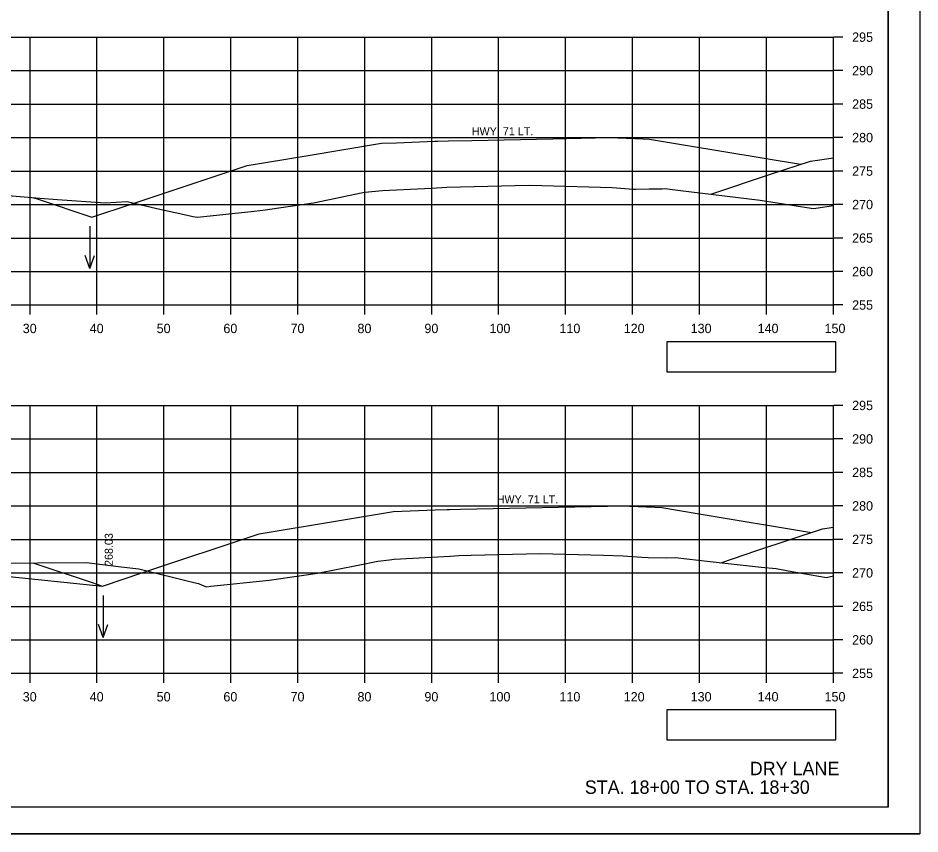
# Model space of a CAD drawing. Extents: x 285 to 4233, y -659 to 3710.
# Drawn here: x 4098.6 to 4233.3, y 60.8 to 182.6 of the extents above; entities that cross this region are included whole.
import ezdxf

# ---------------------------------------------------------------- set-up
doc = ezdxf.new("R2010")
doc.units = 0
for name, color, linetype in [('R_Axis', 7, 'Continuous'), ('R_Axis Annot', 7, 'Continuous'), ('R_Border', 7, 'Continuous'), ('R_Draft', 7, 'Continuous'), ('R_Exist Surface', 7, 'Continuous'), ('R_Fin Surface', 7, 'Continuous'), ('R_Grid', 7, 'Continuous'), ('R_No Plot', 7, 'Continuous'), ('R_Water', 7, 'Continuous'), ('R_Water Annot', 7, 'Continuous'), ('R_Xsect Elev', 7, 'Continuous')]:
    doc.layers.add(name, color=color, linetype=linetype)

msp = doc.modelspace()

# ---------------------------------------------------------------- linework, layer by layer
at = {"layer": 'R_Axis'}
for p, q in [((4220.38, 139.76), (4220.38, 179.76)), ((4221.78, 179.76), (4220.38, 179.76)), ((4221.78, 174.76), (4220.38, 174.76)), ((4221.78, 169.76), (4220.38, 169.76)), ((4221.78, 164.76), (4220.38, 164.76)), ((4221.78, 159.76), (4220.38, 159.76)), ((4221.78, 154.76), (4220.38, 154.76)), ((4221.78, 149.76), (4220.38, 149.76)), ((4221.78, 144.76), (4220.38, 144.76)), ((3920.38, 139.76), (4220.38, 139.76)), ((4100.38, 138.36), (4100.38, 139.76)), ((4110.38, 138.36), (4110.38, 139.76)), ((4120.38, 138.36), (4120.38, 139.76)), ((4130.38, 138.36), (4130.38, 139.76)), ((4140.38, 138.36), (4140.38, 139.76)), ((4150.38, 138.36), (4150.38, 139.76)), ((4160.38, 138.36), (4160.38, 139.76)), ((4170.38, 138.36), (4170.38, 139.76)), ((4180.38, 138.36), (4180.38, 139.76)), ((4190.38, 138.36), (4190.38, 139.76)), ((4200.38, 138.36), (4200.38, 139.76)), ((4210.38, 138.36), (4210.38, 139.76)), ((4220.38, 138.36), (4220.38, 139.76)), ((4221.78, 139.76), (4220.38, 139.76)), ((4220.38, 84.76), (4220.38, 124.76)), ((4221.78, 124.76), (4220.38, 124.76)), ((4221.78, 119.76), (4220.38, 119.76)), ((4221.78, 114.76), (4220.38, 114.76)), ((4221.78, 109.76), (4220.38, 109.76)), ((4221.78, 104.76), (4220.38, 104.76)), ((4221.78, 99.76), (4220.38, 99.76)), ((4221.78, 94.76), (4220.38, 94.76)), ((4221.78, 89.76), (4220.38, 89.76)), ((3920.38, 84.76), (4220.38, 84.76)), ((4100.38, 83.36), (4100.38, 84.76)), ((4110.38, 83.36), (4110.38, 84.76)), ((4120.38, 83.36), (4120.38, 84.76)), ((4130.38, 83.36), (4130.38, 84.76)), ((4140.38, 83.36), (4140.38, 84.76)), ((4150.38, 83.36), (4150.38, 84.76)), ((4160.38, 83.36), (4160.38, 84.76)), ((4170.38, 83.36), (4170.38, 84.76)), ((4180.38, 83.36), (4180.38, 84.76)), ((4190.38, 83.36), (4190.38, 84.76)), ((4200.38, 83.36), (4200.38, 84.76)), ((4210.38, 83.36), (4210.38, 84.76)), ((4220.38, 83.36), (4220.38, 84.76)), ((4221.78, 84.76), (4220.38, 84.76))]:
    msp.add_line(p, q, dxfattribs=at)
at = {"layer": 'R_Axis Annot'}
for points in [[(4195.48, 129.78), (4220.73, 129.78), (4220.73, 134.25), (4195.48, 134.25)], [(4195.48, 74.82), (4220.73, 74.82), (4220.73, 79.29), (4195.48, 79.29)]]:
    msp.add_lwpolyline(points, close=True, dxfattribs=at)
at = {"layer": 'R_Border'}
for q in [(4228.56, 270.22), (3912.38, 64.76)]:
    msp.add_line((4228.56, 64.76), q, dxfattribs=at)
at = {"layer": 'R_Exist Surface'}
for points in [[(4093.42, 156.39), (4098.91, 155.96), (4101.84, 155.72), (4104.49, 155.5), (4111.59, 155.03), (4114.88, 155.23), (4119.33, 154.19), (4123.65, 153.22), (4124.7, 152.99), (4125.4, 152.87), (4133.87, 153.78), (4134.72, 153.87), (4135.17, 153.94), (4142.7, 155.02), (4150.09, 156.55), (4150.3, 156.59), (4150.41, 156.61), (4153.03, 156.87), (4160.35, 157.23), (4162.66, 157.34), (4172.86, 157.58), (4174.95, 157.63), (4176.83, 157.59), (4187.33, 157.33), (4190.5, 157.07), (4190.86, 157.04), (4192.88, 157.09), (4194.8, 157.13), (4195.22, 157.14), (4197.15, 156.92), (4209.43, 155.41), (4217.07, 154.22), (4217.39, 154.17), (4217.76, 154.22), (4220.38, 154.6)], [(4094.15, 101.19), (4108.79, 101.31), (4113.99, 100.64), (4116.65, 100.38), (4124.86, 98.31), (4125.53, 98.15), (4126.11, 97.93), (4126.74, 97.69), (4127.4, 97.77), (4136.09, 98.66), (4140.94, 99.39), (4143.32, 99.73), (4149.37, 100.91), (4152.34, 101.51), (4154.06, 101.72), (4154.79, 101.82), (4163.13, 102.26), (4164.43, 102.33), (4166.26, 102.38), (4176.6, 102.63), (4186.03, 102.39), (4188.97, 102.32), (4191.76, 102.1), (4192.73, 102.03), (4195.51, 102.02), (4196.77, 102.03), (4201.98, 101.46), (4209.6, 100.62), (4211.83, 100.39), (4213.63, 100.07), (4219.35, 99.09), (4220.38, 99.32)]]:
    msp.add_lwpolyline(points, dxfattribs=at)
at = {"layer": 'R_Fin Surface'}
for points in [[(4100.81, 155.81), (4101.59, 155.54), (4109.63, 152.87), (4115.33, 154.76), (4132.82, 160.58), (4141.64, 162.05), (4152.86, 163.92), (4155.1, 164), (4160.87, 164.24), (4161.28, 164.24), (4162.88, 164.28), (4166.35, 164.34), (4178.45, 164.59), (4186.92, 164.76), (4191.96, 164.55), (4192.93, 164.52), (4198.27, 163.63), (4215.47, 160.77)], [(4202.09, 156.31), (4211.16, 159.33), (4216.97, 161.26), (4220.38, 161.73)], [(4100.81, 101.24), (4109.5, 98.35), (4111.19, 97.79), (4117.22, 99.79), (4134.62, 105.58), (4146.88, 107.62), (4154.65, 108.92), (4160.9, 109.16), (4162.67, 109.24), (4163.06, 109.24), (4164.67, 109.28), (4179.34, 109.57), (4186.62, 109.71), (4188.72, 109.76), (4193.69, 109.56), (4194.73, 109.52), (4200.34, 108.58), (4217.1, 105.79)], [(4203.55, 101.28), (4208.96, 103.08), (4218.77, 106.35), (4220.38, 106.56)], [(4058.22, 100.26), (4060.38, 100.98), (4070.38, 101.18), (4080.38, 100.98), (4111.19, 97.79)]]:
    msp.add_lwpolyline(points, dxfattribs=at)
at = {"layer": 'R_Grid'}
for p, q in [((3920.38, 179.76), (4220.38, 179.76)), ((4100.38, 139.76), (4100.38, 179.76)), ((4110.38, 139.76), (4110.38, 179.76)), ((4120.38, 139.76), (4120.38, 179.76)), ((4130.38, 139.76), (4130.38, 179.76)), ((4140.38, 139.76), (4140.38, 179.76)), ((4150.38, 139.76), (4150.38, 179.76)), ((4160.38, 139.76), (4160.38, 179.76)), ((4170.38, 139.76), (4170.38, 179.76)), ((4180.38, 139.76), (4180.38, 179.76)), ((4190.38, 139.76), (4190.38, 179.76)), ((4200.38, 139.76), (4200.38, 179.76)), ((4210.38, 139.76), (4210.38, 179.76)), ((4220.38, 139.76), (4220.38, 179.76)), ((3920.38, 174.76), (4220.38, 174.76)), ((3920.38, 169.76), (4220.38, 169.76)), ((3920.38, 164.76), (4220.38, 164.76)), ((3920.38, 159.76), (4220.38, 159.76)), ((3920.38, 154.76), (4220.38, 154.76)), ((3920.38, 149.76), (4220.38, 149.76)), ((3920.38, 144.76), (4220.38, 144.76)), ((3920.38, 139.76), (4220.38, 139.76)), ((3920.38, 124.76), (4220.38, 124.76)), ((4100.38, 84.76), (4100.38, 124.76)), ((4110.38, 84.76), (4110.38, 124.76)), ((4120.38, 84.76), (4120.38, 124.76)), ((4130.38, 84.76), (4130.38, 124.76)), ((4140.38, 84.76), (4140.38, 124.76)), ((4150.38, 84.76), (4150.38, 124.76)), ((4160.38, 84.76), (4160.38, 124.76)), ((4170.38, 84.76), (4170.38, 124.76)), ((4180.38, 84.76), (4180.38, 124.76)), ((4190.38, 84.76), (4190.38, 124.76)), ((4200.38, 84.76), (4200.38, 124.76)), ((4210.38, 84.76), (4210.38, 124.76)), ((4220.38, 84.76), (4220.38, 124.76)), ((3920.38, 119.76), (4220.38, 119.76)), ((3920.38, 114.76), (4220.38, 114.76)), ((3920.38, 109.76), (4220.38, 109.76)), ((3920.38, 104.76), (4220.38, 104.76)), ((3920.38, 99.76), (4220.38, 99.76)), ((3920.38, 94.76), (4220.38, 94.76)), ((3920.38, 89.76), (4220.38, 89.76)), ((3920.38, 84.76), (4220.38, 84.76))]:
    msp.add_line(p, q, dxfattribs=at)
at = {"layer": 'R_No Plot'}
msp.add_line((3899.98, 60.78), (4233.31, 60.78), dxfattribs=at)
for points in [[(3899.97, 274.11), (4233.31, 274.11), (4233.31, 60.77), (3899.97, 60.77)], [(4146.3, 270.22), (4165.92, 270.22), (4165.92, 260.34), (4182.03, 260.34), (4205.23, 260.34), (4205.35, 232.18), (4228.56, 232.18), (4228.56, 64.76), (3912.38, 64.76), (3912.38, 270.22)]]:
    msp.add_lwpolyline(points, close=True, dxfattribs=at)
at = {"layer": 'R_Water Annot'}
for p, q in [((4109.29, 151.51), (4109.31, 145.22)), ((4109.31, 145.22), (4108.61, 147.14)), ((4109.31, 145.22), (4110.01, 147.15)), ((4111.29, 96.39), (4111.32, 90.1)), ((4111.32, 90.1), (4110.61, 92.03)), ((4111.32, 90.1), (4112.01, 92.03))]:
    msp.add_line(p, q, dxfattribs=at)

# ---------------------------------------------------------------- texts
at = {"layer": 'R_Axis Annot'}
for s, p in [('295', (4223.18, 179.06)), ('290', (4223.18, 174.06)), ('285', (4223.18, 169.06)), ('280', (4223.18, 164.06)), ('275', (4223.18, 159.06)), ('270', (4223.18, 154.06)), ('265', (4223.18, 149.06)), ('260', (4223.18, 144.06)), ('255', (4223.18, 139.06)), ('30', (4099.29, 135.56)), ('40', (4109.29, 135.56)), ('50', (4119.29, 135.56)), ('60', (4129.26, 135.56)), ('70', (4139.29, 135.56)), ('80', (4149.29, 135.56)), ('90', (4159.29, 135.56)), ('100', (4169.01, 135.56)), ('110', (4179.46, 135.56)), ('120', (4189.06, 135.56)), ('130', (4199.06, 135.56)), ('140', (4209.06, 135.56)), ('150', (4219.06, 135.56)), ('295', (4223.18, 124.06)), ('290', (4223.18, 119.06)), ('285', (4223.18, 114.06)), ('280', (4223.18, 109.06)), ('275', (4223.18, 104.06)), ('270', (4223.18, 99.06)), ('265', (4223.18, 94.06)), ('260', (4223.18, 89.06)), ('255', (4223.18, 84.06)), ('30', (4099.29, 80.56)), ('40', (4109.29, 80.56)), ('50', (4119.29, 80.56)), ('60', (4129.26, 80.56)), ('70', (4139.29, 80.56)), ('80', (4149.29, 80.56)), ('90', (4159.29, 80.56)), ('100', (4169.01, 80.56)), ('110', (4179.46, 80.56)), ('120', (4189.06, 80.56)), ('130', (4199.06, 80.56)), ('140', (4209.06, 80.56)), ('150', (4219.06, 80.56))]:
    msp.add_text(s, height=1.4, dxfattribs=at).set_placement(p)
at = {"layer": 'R_Draft'}
for s, p in [('DRY LANE', (4207.89, 69.55)), ('STA. 18+00 TO STA. 18+30', (4183.25, 66.76))]:
    msp.add_text(s, height=2, dxfattribs=at).set_placement(p)
at = {"layer": 'R_Water'}
for p in [(4166.37, 165.1), (4170.09, 110.14)]:
    msp.add_text('HWY. 71 LT.', height=1.2, dxfattribs=at).set_placement(p)
at = {"layer": 'R_Xsect Elev'}
msp.add_text('268.03', height=1.2, rotation=90, dxfattribs=at).set_placement((4112.74, 100.79))

doc.saveas('drawing.dxf')
